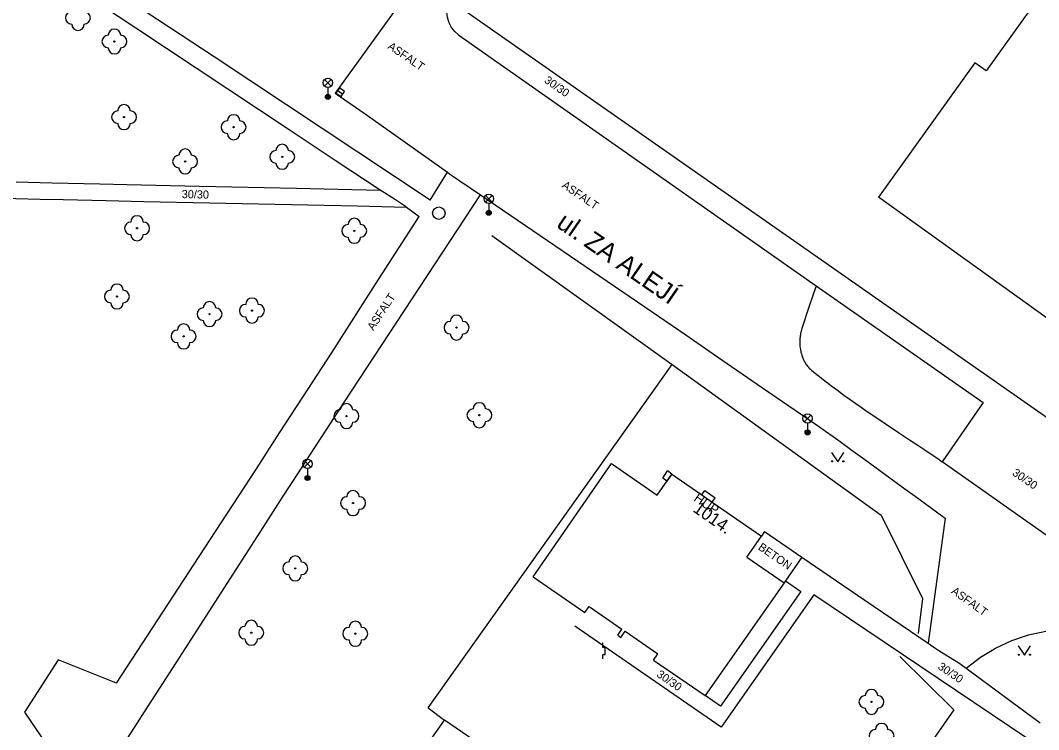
# Model space of a CAD drawing. Extents: x -539515 to -538098, y -1182060 to -1180157.
# Drawn here: x -538627.4 to -538545.9, y -1181113.8 to -1181057.1 of the extents above; entities that cross this region are included whole.
import ezdxf

# ---------------------------------------------------------------- set-up
doc = ezdxf.new("R2010")
doc.units = 0
for name, color, linetype in [('Vrstva 10', 7, 'Continuous'), ('Vrstva 11', 7, 'Continuous'), ('Vrstva 22', 7, 'Continuous'), ('Vrstva 24', 7, 'Continuous'), ('Vrstva 27', 7, 'Continuous'), ('Vrstva 33', 7, 'Continuous'), ('Vrstva 36', 7, 'Continuous'), ('Vrstva 40', 7, 'Continuous'), ('Vrstva 41', 7, 'Continuous'), ('Vrstva 47', 7, 'Continuous'), ('Vrstva 49', 7, 'Continuous'), ('Vrstva 5', 7, 'Continuous'), ('Vrstva 7', 7, 'Continuous')]:
    doc.layers.add(name, color=color, linetype=linetype)

msp = doc.modelspace()

# ---------------------------------------------------------------- linework, layer by layer
at = {"layer": 'Vrstva 10'}
for p, q in [((-538597.196, -1181055.962), (-538602.166, -1181062.898)), ((-538592.27, -1181058.23), (-538563.68, -1181078.3)), ((-538602.166, -1181062.898), (-538599.76, -1181064.55)), ((-538599.76, -1181064.55), (-538593.17, -1181069.22)), ((-538590.55, -1181071.01), (-538577.402, -1181079.993)), ((-538553.95, -1181092.137), (-538553.58, -1181092.39)), ((-538537.46, -1181103.79), (-538553.58, -1181092.39))]:
    msp.add_line(p, q, dxfattribs=at)
for points in [[(-538592.27, -1181058.23), (-538592.594, -1181057.953), (-538592.861, -1181057.62), (-538593.061, -1181057.243), (-538593.187, -1181056.836), (-538593.235, -1181056.412), (-538593.203, -1181055.986), (-538593.093, -1181055.574), (-538593.02, -1181055.4)], [(-538593.17, -1181069.22), (-538593.011, -1181069.338), (-538592.709, -1181069.555), (-538592.442, -1181069.742), (-538592.207, -1181069.903), (-538590.55, -1181071.01)], [(-538563.68, -1181078.3), (-538564.25, -1181080.01), (-538564.82, -1181081.72), (-538564.852, -1181081.823), (-538564.88, -1181081.925), (-538564.904, -1181082.025), (-538564.925, -1181082.124), (-538564.942, -1181082.221), (-538564.956, -1181082.315), (-538564.968, -1181082.408), (-538564.976, -1181082.499), (-538564.983, -1181082.587), (-538564.987, -1181082.674), (-538564.989, -1181082.841), (-538564.984, -1181082.999), (-538564.973, -1181083.147), (-538564.957, -1181083.285), (-538564.938, -1181083.414), (-538564.915, -1181083.534), (-538564.89, -1181083.645), (-538564.863, -1181083.749), (-538564.835, -1181083.844), (-538564.806, -1181083.933), (-538564.776, -1181084.015), (-538564.746, -1181084.091), (-538564.716, -1181084.162), (-538564.656, -1181084.291), (-538564.597, -1181084.4), (-538564.542, -1181084.494), (-538564.491, -1181084.573), (-538564.444, -1181084.641), (-538564.401, -1181084.698), (-538564.321, -1181084.796), (-538564.258, -1181084.866), (-538564.208, -1181084.917), (-538564.131, -1181084.99), (-538564.05, -1181085.06), (-538563.725, -1181085.322), (-538563.41, -1181085.573), (-538563.105, -1181085.812), (-538562.809, -1181086.04), (-538562.522, -1181086.258), (-538562.244, -1181086.468), (-538561.975, -1181086.668)], [(-538577.402, -1181079.993), (-538574.116, -1181082.24), (-538571.652, -1181083.927)], [(-538571.652, -1181083.927), (-538567.959, -1181086.461), (-538564.27, -1181089), (-538563.578, -1181089.481)], [(-538561.975, -1181086.668), (-538561.452, -1181087.051), (-538560.963, -1181087.403), (-538560.503, -1181087.728), (-538560.072, -1181088.029), (-538559.668, -1181088.309), (-538558.909, -1181088.826), (-538558.245, -1181089.272), (-538557.081, -1181090.047), (-538556.207, -1181090.625), (-538555.551, -1181091.061), (-538555.059, -1181091.389), (-538554.32, -1181091.886), (-538553.95, -1181092.137)], [(-538563.578, -1181089.481), (-538562.931, -1181089.935), (-538562.327, -1181090.363), (-538561.762, -1181090.767), (-538560.705, -1181091.529), (-538559.784, -1181092.199)], [(-538559.784, -1181092.199), (-538556.568, -1181094.558), (-538555.764, -1181095.147), (-538554.554, -1181096.027), (-538553.948, -1181096.464), (-538553.34, -1181096.9)], [(-538551.66, -1181108.91), (-538550.535, -1181108.038), (-538549.319, -1181107.297), (-538548.028, -1181106.698), (-538546.678, -1181106.247), (-538545.286, -1181105.95), (-538543.663, -1181105.804), (-538542.445, -1181105.832)]]:
    msp.add_lwpolyline(points, dxfattribs=at)
at = {"layer": 'Vrstva 11'}
for p, q in [((-538611.867, -1181059.986), (-538620.522, -1181054.26)), ((-538593.02, -1181055.4), (-538539.355, -1181092.944)), ((-538618.14, -1181057.656), (-538613.225, -1181060.912)), ((-538594.56, -1181071.44), (-538611.867, -1181059.986)), ((-538613.225, -1181060.912), (-538605.854, -1181065.799)), ((-538594.56, -1181071.44), (-538593.17, -1181069.22)), ((-538613.025, -1181070.355), (-538618.84, -1181070.228)), ((-538605.273, -1181070.522), (-538613.025, -1181070.355)), ((-538625.771, -1181071.359), (-538623.939, -1181071.405)), ((-538596.01, -1181079.34), (-538590.55, -1181071.01)), ((-538617.499, -1181071.552), (-538612.239, -1181071.662)), ((-538612.239, -1181071.662), (-538604.349, -1181071.823)), ((-538598.932, -1181078.184), (-538595.44, -1181072.76)), ((-538602.425, -1181083.608), (-538598.932, -1181078.184)), ((-538563.68, -1181078.3), (-538550.313, -1181087.652)), ((-538601.47, -1181087.67), (-538596.01, -1181079.34)), ((-538604.76, -1181087.22), (-538602.425, -1181083.608)), ((-538602.842, -1181089.769), (-538601.47, -1181087.67)), ((-538550.313, -1181087.652), (-538553.58, -1181092.39)), ((-538612.208, -1181098.676), (-538608.48, -1181092.95)), ((-538553.34, -1181096.9), (-538554.72, -1181106.92)), ((-538614.36, -1181107.654), (-538607.936, -1181097.648)), ((-538567.798, -1181097.961), (-538568.06, -1181098.34)), ((-538567.798, -1181097.961), (-538564.817, -1181100.02)), ((-538619.669, -1181110.123), (-538612.208, -1181098.676)), ((-538564.817, -1181100.02), (-538559.768, -1181103.47)), ((-538566.138, -1181101.932), (-538564.91, -1181102.78)), ((-538564.91, -1181102.78), (-538571.345, -1181111.96)), ((-538563.86, -1181103.03), (-538571.29, -1181113.63)), ((-538546.81, -1181114.52), (-538563.86, -1181103.03)), ((-538559.768, -1181103.47), (-538554.72, -1181106.92)), ((-538571.29, -1181113.63), (-538582.985, -1181105.552)), ((-538624.333, -1181108.236), (-538627.04, -1181112.44)), ((-538619.669, -1181110.123), (-538624.333, -1181108.236)), ((-538551.66, -1181108.91), (-538545.76, -1181113.29)), ((-538571.345, -1181111.96), (-538572.56, -1181111.11)), ((-538627.04, -1181112.44), (-538624, -1181116.85))]:
    msp.add_line(p, q, dxfattribs=at)
for points in [[(-538624.163, -1181053.677), (-538620.95, -1181055.798), (-538618.14, -1181057.656)], [(-538605.854, -1181065.799), (-538602.168, -1181068.241), (-538598.48, -1181070.68), (-538598.227, -1181070.844)], [(-538618.84, -1181070.228), (-538621.02, -1181070.178), (-538624.836, -1181070.085), (-538627.697, -1181070.009)], [(-538598.48, -1181070.68), (-538600.843, -1181070.623), (-538605.273, -1181070.522)], [(-538634.402, -1181071.107), (-538632.031, -1181071.183), (-538629.808, -1181071.249), (-538627.724, -1181071.307), (-538625.771, -1181071.359)], [(-538598.227, -1181070.844), (-538597.333, -1181071.407), (-538597.111, -1181071.55), (-538596.946, -1181071.659), (-538596.701, -1181071.826), (-538596.58, -1181071.912), (-538596.46, -1181072), (-538595.95, -1181072.38), (-538595.44, -1181072.76)], [(-538623.939, -1181071.405), (-538620.504, -1181071.485), (-538617.499, -1181071.552)], [(-538604.349, -1181071.823), (-538600.405, -1181071.909), (-538596.46, -1181072)], [(-538608.48, -1181092.95), (-538606.619, -1181090.086), (-538604.76, -1181087.22)], [(-538607.936, -1181097.648), (-538606.327, -1181095.149), (-538605.118, -1181093.276), (-538604.209, -1181091.872), (-538602.842, -1181089.769)], [(-538564.817, -1181100.02), (-538566.138, -1181101.932), (-538566.24, -1181102.08)], [(-538554.72, -1181106.92), (-538554.531, -1181107.048), (-538554.174, -1181107.283), (-538553.858, -1181107.485), (-538552.75, -1181108.183), (-538552.474, -1181108.36), (-538552.268, -1181108.495), (-538551.962, -1181108.7), (-538551.66, -1181108.91)], [(-538619.36, -1181115.38), (-538618.235, -1181113.652), (-538617.184, -1181112.031), (-538616.2, -1181110.51), (-538614.36, -1181107.654)]]:
    msp.add_lwpolyline(points, dxfattribs=at)
at = {"layer": 'Vrstva 22'}
for centre in [(-538619.84, -1181058.75), (-538619.07, -1181064.8), (-538610.3, -1181065.61), (-538606.41, -1181067.98), (-538614.18, -1181068.35), (-538618.03, -1181073.7), (-538600.64, -1181073.9), (-538619.64, -1181079.16), (-538608.83, -1181080.29), (-538612.23, -1181080.57), (-538592.46, -1181081.65), (-538614.3, -1181082.35), (-538601.27, -1181088.73), (-538590.63, -1181088.66), (-538600.74, -1181095.69), (-538605.37, -1181100.92), (-538608.89, -1181106.07), (-538600.56, -1181106.15), (-538559.25, -1181111.61)]:
    msp.add_circle(centre, 0.05, dxfattribs=at)
for centre, start, end in [((-538623.26, -1181056.86), 90, 270), ((-538622.26, -1181056.86), 270, 90), ((-538622.76, -1181057.36), 180, 0), ((-538620.34, -1181058.75), 90, 270), ((-538619.84, -1181058.25), 0, 180), ((-538619.34, -1181058.75), 270, 90), ((-538619.84, -1181059.25), 180, 0), ((-538619.07, -1181064.3), 0, 180), ((-538619.57, -1181064.8), 90, 270), ((-538618.57, -1181064.8), 270, 90), ((-538610.3, -1181065.11), 0, 180), ((-538619.07, -1181065.3), 180, 0), ((-538610.8, -1181065.61), 90, 270), ((-538609.8, -1181065.61), 270, 90), ((-538610.3, -1181066.11), 180, 0), ((-538606.41, -1181067.48), 0, 180), ((-538614.68, -1181068.35), 90, 270), ((-538614.18, -1181067.85), 0, 180), ((-538613.68, -1181068.35), 270, 90), ((-538606.91, -1181067.98), 90, 270), ((-538605.91, -1181067.98), 270, 90), ((-538614.18, -1181068.85), 180, 0), ((-538606.41, -1181068.48), 180, 0), ((-538618.03, -1181073.2), 0, 180), ((-538600.64, -1181073.4), 0, 180), ((-538618.53, -1181073.7), 90, 270), ((-538617.53, -1181073.7), 270, 90), ((-538601.14, -1181073.9), 90, 270), ((-538600.14, -1181073.9), 270, 90), ((-538618.03, -1181074.2), 180, 0), ((-538600.64, -1181074.4), 180, 0), ((-538620.14, -1181079.16), 90, 270), ((-538619.64, -1181078.66), 0, 180), ((-538619.14, -1181079.16), 270, 90), ((-538608.83, -1181079.79), 0, 180), ((-538619.64, -1181079.66), 180, 0), ((-538612.73, -1181080.57), 90, 270), ((-538612.23, -1181080.07), 0, 180), ((-538611.73, -1181080.57), 270, 90), ((-538609.33, -1181080.29), 90, 270), ((-538608.33, -1181080.29), 270, 90), ((-538612.23, -1181081.07), 180, 0), ((-538608.83, -1181080.79), 180, 0), ((-538592.96, -1181081.65), 90, 270), ((-538592.46, -1181081.15), 0, 180), ((-538591.96, -1181081.65), 270, 90), ((-538614.8, -1181082.35), 90, 270), ((-538614.3, -1181081.85), 0, 180), ((-538613.8, -1181082.35), 270, 90), ((-538592.46, -1181082.15), 180, 0), ((-538614.3, -1181082.85), 180, 0), ((-538590.63, -1181088.16), 0, 180), ((-538601.77, -1181088.73), 90, 270), ((-538601.27, -1181088.23), 0, 180), ((-538600.77, -1181088.73), 270, 90), ((-538591.13, -1181088.66), 90, 270), ((-538590.13, -1181088.66), 270, 90), ((-538601.27, -1181089.23), 180, 0), ((-538590.63, -1181089.16), 180, 0), ((-538600.74, -1181095.19), 0, 180), ((-538601.24, -1181095.69), 90, 270), ((-538600.24, -1181095.69), 270, 90), ((-538600.74, -1181096.19), 180, 0), ((-538605.87, -1181100.92), 90, 270), ((-538605.37, -1181100.42), 0, 180), ((-538604.87, -1181100.92), 270, 90), ((-538605.37, -1181101.42), 180, 0), ((-538609.39, -1181106.07), 90.00014, 270.00014), ((-538608.89, -1181105.57), 0.00014, 180.00014), ((-538608.39, -1181106.07), 270.00014, 90.00014), ((-538600.56, -1181105.65), 0, 180), ((-538601.06, -1181106.15), 90, 270), ((-538600.06, -1181106.15), 270, 90), ((-538608.89, -1181106.57), 180.00014, 0.00014), ((-538600.56, -1181106.65), 180, 0), ((-538559.75, -1181111.61), 90, 270), ((-538559.25, -1181111.11), 0, 180), ((-538558.75, -1181111.61), 270, 90), ((-538559.25, -1181112.11), 180, 0), ((-538558.44, -1181113.83), 0, 180), ((-538558.94, -1181114.33), 90, 270), ((-538557.94, -1181114.33), 270, 90)]:
    msp.add_arc(centre, 0.5, start, end, dxfattribs=at)
at = {"layer": 'Vrstva 24'}
for p, q in [((-538575.96, -1181093.7), (-538575.588, -1181093.117)), ((-538575.24, -1181093.38), (-538575.622, -1181093.933)), ((-538575.24, -1181093.38), (-538575.588, -1181093.117)), ((-538575.622, -1181093.933), (-538575.96, -1181093.7)), ((-538572.829, -1181095.046), (-538572.59, -1181094.7)), ((-538572.59, -1181094.7), (-538571.76, -1181095.28)), ((-538571.996, -1181095.621), (-538571.76, -1181095.28)), ((-538580.74, -1181107.249), (-538580.74, -1181106.881)), ((-538580.557, -1181107.251), (-538580.74, -1181107.249)), ((-538580.557, -1181107.803), (-538580.557, -1181107.251)), ((-538580.74, -1181108.17), (-538580.74, -1181107.803)), ((-538580.74, -1181107.803), (-538580.557, -1181107.803))]:
    msp.add_line(p, q, dxfattribs=at)
at = {"layer": 'Vrstva 27'}
msp.add_line((-538601.973, -1181062.67), (-538601.563, -1181062.954), dxfattribs=at)
msp.add_lwpolyline([(-538602.116, -1181062.875), (-538601.705, -1181063.16), (-538601.42, -1181062.749), (-538601.831, -1181062.464)], close=True, dxfattribs=at)
msp.add_circle((-538593.88, -1181072.49), 0.5, dxfattribs=at)
at = {"layer": 'Vrstva 33'}
for p, q in [((-538603.015, -1181062.32), (-538602.485, -1181061.79)), ((-538603.015, -1181061.79), (-538602.485, -1181062.32)), ((-538602.75, -1181062.43), (-538602.75, -1181063.18)), ((-538590.145, -1181071.6), (-538589.615, -1181071.07)), ((-538590.145, -1181071.07), (-538589.615, -1181071.6)), ((-538589.88, -1181071.71), (-538589.88, -1181072.46)), ((-538564.625, -1181089.18), (-538564.095, -1181088.65)), ((-538564.625, -1181088.65), (-538564.095, -1181089.18)), ((-538564.36, -1181089.29), (-538564.36, -1181090.04)), ((-538604.655, -1181092.83), (-538604.125, -1181092.3)), ((-538604.655, -1181092.3), (-538604.125, -1181092.83)), ((-538604.39, -1181092.94), (-538604.39, -1181093.69))]:
    msp.add_line(p, q, dxfattribs=at)
for centre, radius in [((-538602.75, -1181062.055), 0.375), ((-538602.75, -1181063.18), 0.2), ((-538602.75, -1181063.18), 0.145), ((-538602.75, -1181063.18), 0.0876), ((-538589.88, -1181071.335), 0.375), ((-538589.88, -1181072.46), 0.2), ((-538589.88, -1181072.46), 0.145), ((-538589.88, -1181072.46), 0.0876), ((-538564.36, -1181088.915), 0.375), ((-538564.36, -1181090.04), 0.2), ((-538564.36, -1181090.04), 0.145), ((-538564.36, -1181090.04), 0.0876), ((-538604.39, -1181092.565), 0.375), ((-538604.39, -1181093.69), 0.2), ((-538604.39, -1181093.69), 0.145), ((-538604.39, -1181093.69), 0.0876)]:
    msp.add_circle(centre, radius, dxfattribs=at)
at = {"layer": 'Vrstva 36'}
for points in [[(-538562.45, -1181091.651), (-538561.95, -1181092.401), (-538561.45, -1181091.651)], [(-538547.51, -1181107.13), (-538547.01, -1181107.88), (-538546.509, -1181107.13)]]:
    msp.add_lwpolyline(points, dxfattribs=at)
for centre in [(-538562.4, -1181092.351), (-538561.501, -1181092.351), (-538547.46, -1181107.83), (-538546.561, -1181107.83)]:
    msp.add_circle(centre, 0.05, dxfattribs=at)
at = {"layer": 'Vrstva 5'}
for p, q in [((-538540.74, -1181048.06), (-538550.075, -1181061.091)), ((-538550.966, -1181060.45), (-538558.69, -1181071.2)), ((-538550.075, -1181061.091), (-538550.966, -1181060.45)), ((-538539.355, -1181085.124), (-538558.69, -1181071.2)), ((-538586.316, -1181101.608), (-538580.051, -1181092.539)), ((-538580.051, -1181092.539), (-538576.401, -1181095.061)), ((-538576.401, -1181095.061), (-538575.24, -1181093.38)), ((-538575.24, -1181093.38), (-538572.829, -1181095.046)), ((-538572.829, -1181095.046), (-538571.996, -1181095.621)), ((-538571.996, -1181095.621), (-538568.06, -1181098.34)), ((-538569.221, -1181100.021), (-538568.06, -1181098.34)), ((-538569.221, -1181100.021), (-538566.24, -1181102.08)), ((-538586.316, -1181101.608), (-538582.194, -1181104.455)), ((-538566.24, -1181102.08), (-538572.56, -1181111.11)), ((-538582.194, -1181104.455), (-538581.852, -1181103.961)), ((-538581.852, -1181103.961), (-538579.22, -1181105.779)), ((-538579.561, -1181106.273), (-538579.22, -1181105.779)), ((-538579.561, -1181106.273), (-538579.314, -1181106.444)), ((-538579.314, -1181106.444), (-538578.973, -1181105.95)), ((-538578.973, -1181105.95), (-538576.341, -1181107.768)), ((-538576.682, -1181108.262), (-538576.341, -1181107.768)), ((-538576.682, -1181108.262), (-538572.56, -1181111.11))]:
    msp.add_line(p, q, dxfattribs=at)
at = {"layer": 'Vrstva 7'}
for p, q in [((-538589.63, -1181074.27), (-538575.2, -1181084.6)), ((-538594.74, -1181112.08), (-538575.2, -1181084.6)), ((-538575.2, -1181084.6), (-538558.47, -1181096.67)), ((-538558.47, -1181096.67), (-538555.16, -1181103.33)), ((-538555.16, -1181103.33), (-538555.52, -1181106.13)), ((-538556.97, -1181107.97), (-538552.65, -1181112.25)), ((-538594.74, -1181112.08), (-538593.43, -1181113.06)), ((-538552.65, -1181112.25), (-538562.91, -1181126.88)), ((-538604.618, -1181129.098), (-538593.43, -1181113.06)), ((-538586.502, -1181117.795), (-538593.43, -1181113.06))]:
    msp.add_line(p, q, dxfattribs=at)

# ---------------------------------------------------------------- texts
at = {"layer": 'Vrstva 40'}
for s, rotation, p in [('ASFALT', 325.66922, (-538598.019, -1181059.273)), ('30/30', 324.83443, (-538585.497, -1181061.981)), ('ASFALT', 325.66922, (-538584.082, -1181070.389)), ('30/30', 358.82423, (-538614.457, -1181071.283)), ('ASFALT', 56.75668, (-538599.115, -1181081.93)), ('30/30', 325.41446, (-538548.036, -1181093.408)), ('BETON', 325.36686, (-538568.377, -1181099.363)), ('ASFALT', 324.46023, (-538552.917, -1181102.87)), ('30/30', 326.02396, (-538553.992, -1181108.929)), ('30/30', 325.36629, (-538576.5, -1181109.541))]:
    msp.add_text(s, height=0.65, rotation=rotation, dxfattribs=at).set_placement(p)
at = {"layer": 'Vrstva 41'}
msp.add_text('HUP', height=0.75, rotation=325.05434, dxfattribs=at).set_placement((-538573.528, -1181095.455))
at = {"layer": 'Vrstva 47'}
msp.add_text('1014.', height=1, rotation=325.36298, dxfattribs=at).set_placement((-538573.614, -1181096.326))
at = {"layer": 'Vrstva 49'}
msp.add_text('ul. ZA ALEJÍ', height=1.5, rotation=325.41446, dxfattribs=at).set_placement((-538584.553, -1181073.545))

doc.saveas('drawing.dxf')
